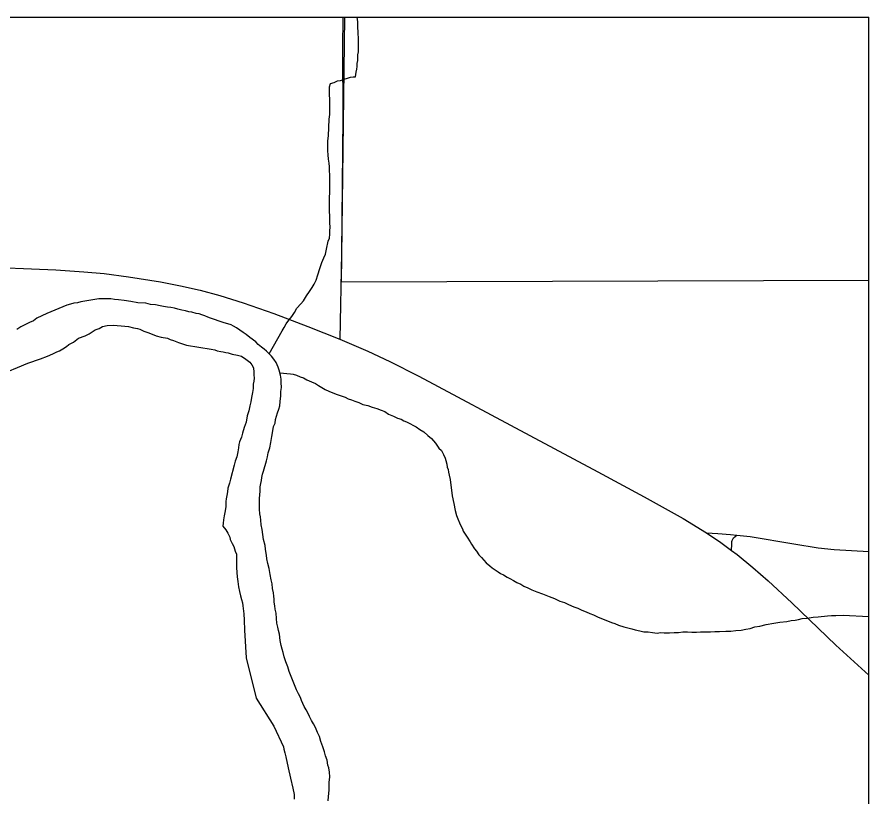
# Model space of a CAD drawing. Extents: x 0 to 68, y 0 to 52.9.
# Drawn here: x 66.273 to 67.997, y 51.363 to 52.941 of the extents above; entities that cross this region are included whole.
import ezdxf

# ---------------------------------------------------------------- set-up
doc = ezdxf.new("R2010")
doc.units = 0
for name, color, linetype in [('Default', 7, 'Continuous'), ('GM_X_County_Road', 7, 'Continuous'), ('GM_X_Minor_River', 7, 'Continuous'), ('GM_X_State_Route', 7, 'Continuous'), ('GM_X_Township_Road', 7, 'Continuous')]:
    doc.layers.add(name, color=color, linetype=linetype)

msp = doc.modelspace()

# ---------------------------------------------------------------- linework, layer by layer
at = {"layer": 'Default'}
for p in [(49.5172, 52.9414), (67.9972, 34.4614)]:
    msp.add_line(p, (67.9972, 52.9414), dxfattribs=at)
for points in [[(67.9972, 52.4085), (66.93, 52.405), (66.9365, 52.9414)], [(66.614, 52.347), (66.6069, 52.3481), (66.5989, 52.3502), (66.5919, 52.3523), (66.5848, 52.3534), (66.5778, 52.3545), (66.5698, 52.3556), (66.5627, 52.3567), (66.5537, 52.3588), (66.5436, 52.3599), (66.5336, 52.3621), (66.5175, 52.3633), (66.5034, 52.3655), (66.4903, 52.3677), (66.4783, 52.3688), (66.4702, 52.37), (66.4632, 52.3711), (66.4571, 52.3711), (66.4521, 52.3712), (66.4471, 52.3713), (66.439, 52.3714), (66.4309, 52.3695), (66.4229, 52.3686), (66.4108, 52.3667), (66.4027, 52.3648), (66.3956, 52.3629), (66.3885, 52.362), (66.3815, 52.3601), (66.3744, 52.3582), (66.3663, 52.3552), (66.3339, 52.3416), (66.3238, 52.3367), (66.3136, 52.3318), (66.3065, 52.3269), (66.2984, 52.323), (66.2903, 52.3191), (66.2812, 52.3142), (66.2731, 52.3093)], [(66.8243, 51.6169), (66.8214, 51.626), (66.8175, 51.6361), (66.8136, 51.6462), (66.8117, 51.6553), (66.8098, 51.6623), (66.8078, 51.6694), (66.8059, 51.6795), (66.8041, 51.6926), (66.8022, 51.6996), (66.8013, 51.7067), (66.7993, 51.7147), (66.7984, 51.7238), (66.7976, 51.7348), (66.7957, 51.7429), (66.7947, 51.7499), (66.7938, 51.757), (66.7939, 51.763), (66.793, 51.769), (66.7921, 51.7761), (66.7902, 51.7851), (66.7893, 51.7942), (66.7874, 51.8023), (66.7855, 51.8133), (66.7836, 51.8254), (66.7807, 51.8355), (66.7788, 51.8446), (66.7779, 51.8526), (66.777, 51.8597), (66.7761, 51.8647), (66.7751, 51.8717), (66.7723, 51.8838), (66.7704, 51.8939), (66.7695, 51.904), (66.7676, 51.914), (66.7667, 51.9231), (66.7658, 51.9301), (66.7649, 51.9362), (66.764, 51.9452), (66.7641, 51.9563), (66.7642, 51.9663), (66.7644, 51.9753), (66.7654, 51.9814), (66.7656, 51.9904), (66.7667, 51.9974), (66.7677, 52.0034), (66.7688, 52.0094), (66.7699, 52.0165), (66.772, 52.0225), (66.7783, 52.0435), (66.7804, 52.0515), (66.7815, 52.0595), (66.7847, 52.0695), (66.7868, 52.0805), (66.789, 52.0925), (66.7912, 52.1036), (66.7923, 52.1126), (66.7954, 52.1196), (66.7965, 52.1266), (66.7986, 52.1336), (66.8007, 52.1406), (66.8028, 52.1476), (66.8049, 52.1546), (66.806, 52.1636), (66.8072, 52.1747), (66.8073, 52.1837), (66.8084, 52.1917), (66.8075, 52.2018), (66.8076, 52.2088), (66.8067, 52.2169), (66.8038, 52.227), (66.8019, 52.233), (66.7979, 52.2421), (66.793, 52.2492), (66.788, 52.2553), (66.7831, 52.2604), (66.7781, 52.2655), (66.7731, 52.2695), (66.7681, 52.2736), (66.7611, 52.2787), (66.7562, 52.2838), (66.7442, 52.293), (66.7372, 52.2991), (66.7312, 52.3032), (66.7242, 52.3074), (66.7173, 52.3125), (66.7113, 52.3156), (66.7063, 52.3186), (66.7002, 52.3207), (66.6922, 52.3228), (66.6822, 52.326), (66.6732, 52.3291), (66.6651, 52.3322), (66.6591, 52.3343), (66.6531, 52.3364), (66.6471, 52.3385), (66.6421, 52.3406), (66.636, 52.3417), (66.627, 52.3438), (66.621, 52.3449), (66.614, 52.347)], [(66.2549, 52.2241), (66.2741, 52.2319), (66.2954, 52.2407), (66.3206, 52.2494), (66.3348, 52.2552), (66.346, 52.2601), (66.3541, 52.264), (66.3591, 52.2659), (66.3662, 52.2699), (66.3733, 52.2748), (66.3784, 52.2787), (66.3876, 52.2837), (66.3977, 52.2916), (66.4109, 52.2964), (66.419, 52.3003), (66.4251, 52.3043), (66.4312, 52.3082), (66.4393, 52.3111), (66.4464, 52.315), (66.4555, 52.3169), (66.4675, 52.3178), (66.4837, 52.3165), (66.4987, 52.3153), (66.5088, 52.3122), (66.5168, 52.3111), (66.5218, 52.31), (66.5298, 52.3059), (66.5379, 52.3028), (66.5469, 52.2996), (66.5549, 52.2965), (66.5649, 52.2934), (66.578, 52.2912), (66.583, 52.2891), (66.59, 52.287), (66.6001, 52.2829), (66.6161, 52.2776), (66.6664, 52.2689), (66.6734, 52.2678), (66.6784, 52.2658), (66.6854, 52.2647), (66.6905, 52.2636), (66.6955, 52.2625), (66.7005, 52.2615), (66.7085, 52.2593), (66.7196, 52.2572), (66.7276, 52.2551), (66.7366, 52.2489), (66.7446, 52.2428), (66.7485, 52.2377), (66.7515, 52.2317), (66.7524, 52.2226), (66.7523, 52.2176), (66.7532, 52.2105), (66.7522, 52.2045), (66.7511, 52.1985), (66.751, 52.1895), (66.7498, 52.1815), (66.7477, 52.1714), (66.7466, 52.1624), (66.7445, 52.1544), (66.7423, 52.1444), (66.7392, 52.1344), (66.737, 52.1214), (66.7328, 52.1104), (66.7297, 52.0993), (66.7276, 52.0913), (66.7255, 52.0863), (66.7234, 52.0814), (66.7223, 52.0763), (66.7212, 52.0693), (66.7201, 52.0613), (66.718, 52.0513), (66.7148, 52.0423), (66.7127, 52.0343)], [(66.7127, 52.0343), (66.7053, 52.0063), (66.7032, 51.9982), (66.7001, 51.9882), (66.699, 51.9802), (66.6979, 51.9732), (66.6968, 51.9662), (66.6957, 51.9612), (66.6956, 51.9511), (66.6944, 51.9421), (66.6923, 51.9321), (66.6912, 51.9241), (66.6901, 51.9171), (66.69, 51.911), (66.696, 51.9039), (66.6999, 51.8968), (66.7038, 51.8887), (66.7048, 51.8837), (66.7087, 51.8756), (66.7117, 51.8696), (66.7146, 51.8605), (66.7175, 51.8544), (66.7174, 51.8454), (66.7173, 51.8373), (66.7172, 51.8273), (66.718, 51.8172), (66.7189, 51.8082), (66.7198, 51.7991), (66.7217, 51.7881), (66.7236, 51.779), (66.7255, 51.7699), (66.7274, 51.7629), (66.7294, 51.7558), (66.7303, 51.7498), (66.7321, 51.7337), (66.7329, 51.7206), (66.7337, 51.7005), (66.737, 51.6442), (66.7571, 51.5626), (66.7927, 51.5059), (66.8123, 51.4644), (66.8132, 51.4594), (66.8152, 51.4523), (66.8171, 51.4443), (66.8218, 51.4221), (66.8266, 51.401), (66.8314, 51.3808), (66.8342, 51.3677), (66.8341, 51.3587)], [(66.9026, 51.3548), (66.9037, 51.3638), (66.9048, 51.3768), (66.905, 51.3919), (66.9062, 51.4039), (66.9053, 51.413), (66.9044, 51.422), (66.9025, 51.4271), (66.9006, 51.4371), (66.8977, 51.4462), (66.8958, 51.4543), (66.8919, 51.4644), (66.888, 51.4755), (66.8851, 51.4856), (66.8811, 51.4937), (66.8772, 51.5037), (66.8733, 51.5108), (66.8694, 51.5179), (66.8654, 51.526), (66.8615, 51.5331), (66.8586, 51.5392), (66.8546, 51.5462), (66.8517, 51.5523), (66.8487, 51.5584), (66.8468, 51.5644), (66.8429, 51.5715), (66.8389, 51.5796), (66.8282, 51.6069), (66.8243, 51.6169)]]:
    msp.add_lwpolyline(points, dxfattribs=at)
at = {"layer": 'GM_X_County_Road'}
for points in [[(67.6687, 51.8974), (67.6912, 51.896), (67.7172, 51.8944), (67.7299, 51.893)], [(67.7193, 51.8618), (67.7195, 51.8743), (67.72, 51.8797), (67.7207, 51.8823), (67.723, 51.8873), (67.7299, 51.893)], [(67.7299, 51.893), (67.7565, 51.89), (67.8455, 51.8752), (67.8942, 51.8674), (67.9269, 51.8638), (67.9972, 51.8594)]]:
    msp.add_lwpolyline(points, dxfattribs=at)
at = {"layer": 'GM_X_Minor_River'}
for points in [[(66.7834, 52.26), (66.8098, 52.3062), (66.814, 52.3132), (66.8181, 52.3202), (66.8232, 52.3281), (66.8293, 52.3351), (66.8345, 52.3431), (66.8396, 52.352), (66.8478, 52.361), (66.8529, 52.3669), (66.8591, 52.3769), (66.8652, 52.3859), (66.8704, 52.3938), (66.8745, 52.4008), (66.8786, 52.4088), (66.8818, 52.4198), (66.886, 52.4328), (66.8901, 52.4448), (66.8943, 52.4538), (66.8974, 52.4618), (66.8996, 52.4718), (66.9028, 52.4878), (66.9059, 52.4938), (66.906, 52.5018), (66.9061, 52.5089), (66.9072, 52.5159), (66.9063, 52.5249), (66.9064, 52.537), (66.9056, 52.5501), (66.9057, 52.5611), (66.9059, 52.5742), (66.9061, 52.5882), (66.9062, 52.6023), (66.9065, 52.6204), (66.9056, 52.6314), (66.9057, 52.6385), (66.9048, 52.6455), (66.9039, 52.6535), (66.903, 52.6626), (66.9021, 52.6706), (66.9022, 52.6807), (66.9023, 52.6907), (66.9035, 52.7008), (66.9049, 52.7349), (66.906, 52.7439), (66.9061, 52.753), (66.9063, 52.763), (66.9064, 52.7741), (66.9055, 52.7851), (66.9056, 52.7931), (66.9057, 52.8002), (66.9078, 52.8072), (66.9149, 52.8091), (66.922, 52.812), (66.928, 52.8129), (66.9351, 52.8159), (66.9422, 52.8178), (66.9483, 52.8197), (66.9533, 52.8206), (66.9584, 52.8206), (66.9595, 52.8296), (66.9606, 52.8356), (66.9616, 52.8416), (66.9617, 52.8477), (66.9628, 52.8537), (66.9629, 52.8587), (66.9629, 52.8647), (66.964, 52.8707), (66.9644, 52.8978), (66.9635, 52.9089), (66.9627, 52.923), (66.9628, 52.932), (66.9616, 52.9414)], [(66.8053, 52.2216), (66.8269, 52.2196), (66.8319, 52.2185), (66.8389, 52.2164), (66.8459, 52.2133), (66.853, 52.2112), (66.8599, 52.2071), (66.869, 52.203), (66.877, 52.1999), (66.883, 52.1958), (66.89, 52.1917), (66.897, 52.1876), (66.904, 52.1844), (66.919, 52.1782), (66.929, 52.1751), (66.9371, 52.172), (66.9431, 52.1689), (66.9501, 52.1668), (66.9571, 52.1637), (66.9651, 52.1615), (66.9731, 52.1574), (66.9832, 52.1553), (66.9922, 52.1521), (67.0012, 52.149), (67.0102, 52.1459), (67.0173, 52.1428), (67.0252, 52.1377), (67.0353, 52.1335), (67.0433, 52.1294), (67.0503, 52.1273), (67.0563, 52.1242), (67.0613, 52.1221), (67.0683, 52.119), (67.0753, 52.1149), (67.0813, 52.1118), (67.0883, 52.1067), (67.0963, 52.1016), (67.1043, 52.0944), (67.1122, 52.0883), (67.1202, 52.0791), (67.1271, 52.069), (67.1321, 52.0639), (67.136, 52.0558), (67.1399, 52.0488), (67.1409, 52.0437), (67.1428, 52.0367), (67.1437, 52.0306), (67.1457, 52.0256), (67.1466, 52.0205), (67.1476, 52.0145), (67.1495, 52.0054), (67.1541, 51.9722), (67.1569, 51.9571), (67.1598, 51.943), (67.1627, 51.9329), (67.1656, 51.9259), (67.1685, 51.9178), (67.1714, 51.9117), (67.1744, 51.9057), (67.1763, 51.9006), (67.1803, 51.8945), (67.1843, 51.8885), (67.1902, 51.8793), (67.1931, 51.8743), (67.1991, 51.8652), (67.203, 51.8601), (67.208, 51.853), (67.2129, 51.8479), (67.2229, 51.8367), (67.2298, 51.8306), (67.2348, 51.8265), (67.2408, 51.8224), (67.2468, 51.8183), (67.2518, 51.8152), (67.2578, 51.8122), (67.2648, 51.808), (67.2708, 51.805), (67.2778, 51.8008), (67.2848, 51.7967), (67.2928, 51.7936), (67.2988, 51.7895), (67.3068, 51.7864), (67.3148, 51.7823), (67.3249, 51.7781), (67.3369, 51.7739), (67.3499, 51.7688), (67.3609, 51.7646), (67.372, 51.7594), (67.381, 51.7563), (67.389, 51.7522), (67.4, 51.748), (67.408, 51.7449), (67.416, 51.7408), (67.4251, 51.7376), (67.4321, 51.7345), (67.4401, 51.7314), (67.4481, 51.7273), (67.4761, 51.7159)], [(67.4761, 51.7159), (67.4832, 51.7138), (67.4902, 51.7107), (67.5012, 51.7075), (67.5093, 51.7054), (67.5173, 51.7033), (67.5243, 51.7012), (67.5333, 51.699), (67.5414, 51.6969), (67.5504, 51.6968), (67.5595, 51.6957), (67.5685, 51.6946), (67.5756, 51.6955), (67.5826, 51.6954), (67.5937, 51.6952), (67.6028, 51.6961), (67.6119, 51.696), (67.6209, 51.6969), (67.63, 51.6968), (67.6391, 51.6966), (67.6481, 51.6965), (67.6562, 51.6974), (67.6663, 51.6973), (67.6763, 51.6972), (67.6854, 51.698), (67.6945, 51.6979), (67.7076, 51.6988), (67.7176, 51.6986), (67.7277, 51.6995), (67.7388, 51.7004), (67.7479, 51.7023), (67.757, 51.7041), (67.7661, 51.707), (67.7762, 51.7089), (67.7893, 51.7118), (67.8045, 51.7146), (67.8166, 51.7164), (67.8307, 51.7182), (67.8398, 51.7201), (67.8478, 51.721), (67.8549, 51.7219), (67.862, 51.7239), (67.8721, 51.7247), (67.8842, 51.7266), (67.8943, 51.7275), (67.9134, 51.7292), (67.9215, 51.7301), (67.9305, 51.73), (67.9447, 51.7308), (67.9972, 51.7283)]]:
    msp.add_lwpolyline(points, dxfattribs=at)
at = {"layer": 'GM_X_State_Route'}
msp.add_lwpolyline([(66.1875, 52.4364), (66.3515, 52.4296), (66.4088, 52.426), (66.4497, 52.4221), (66.4986, 52.4158), (66.5635, 52.4054), (66.6039, 52.3976), (66.6439, 52.3884), (66.6836, 52.3777), (66.7308, 52.3631), (66.7928, 52.3415), (66.8619, 52.3153), (66.9267, 52.2892), (66.9457, 52.2815), (66.9833, 52.2651), (67.0279, 52.2441), (67.0865, 52.2143), (67.3109, 52.0945), (67.4483, 52.021), (67.5423, 51.9705), (67.6211, 51.9264), (67.6687, 51.8974), (67.6975, 51.8781), (67.7193, 51.8618), (67.7305, 51.8535), (67.7624, 51.8275), (67.7933, 51.8004), (67.8413, 51.7555), (67.93, 51.6702), (67.9972, 51.6094)], dxfattribs=at)
at = {"layer": 'GM_X_Township_Road'}
msp.add_lwpolyline([(66.9328, 52.9414), (66.9318, 52.879), (66.9327, 52.7395), (66.9298, 52.4636), (66.9267, 52.2892)], dxfattribs=at)

doc.saveas('drawing.dxf')
